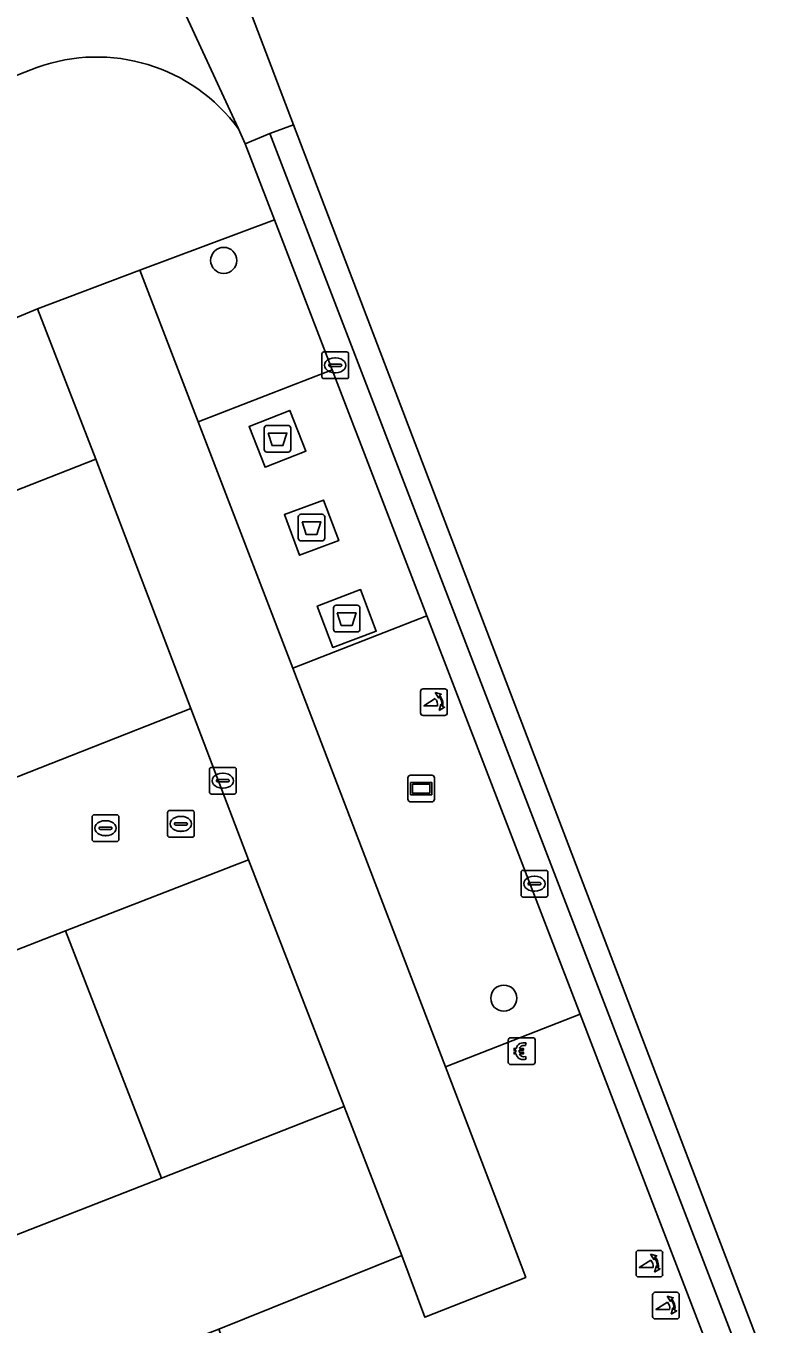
# Model space of a CAD drawing. Extents: x 160377 to 161131, y 383938 to 384853.
# Drawn here: x 160879.11 to 160907.04, y 384709.69 to 384758.28 of the extents above; entities that cross this region are included whole.
import ezdxf

# ---------------------------------------------------------------- set-up
doc = ezdxf.new("R2010")
doc.units = 0
for name, color, linetype in [('IMGEO_Afval_apart_plaats', 7, 'Continuous'), ('IMGEO_Betaalautomaat', 7, 'Continuous'), ('IMGEO_Boom', 7, 'Continuous'), ('IMGEO_Fietspad_gesloten', 7, 'Continuous'), ('IMGEO_Fietspad_open', 7, 'Continuous'), ('IMGEO_Kolk', 7, 'Continuous'), ('IMGEO_Parkeervlak_open', 7, 'Continuous'), ('IMGEO_Poller', 7, 'Continuous'), ('IMGEO_Reclamebord', 7, 'Continuous'), ('IMGEO_Rijbaan_lokaal_gesloten', 7, 'Continuous'), ('IMGEO_Rijbaan_lokaal_open', 7, 'Continuous'), ('IMGEO_Rioolput', 7, 'Continuous'), ('IMGEO_Verkeerseiland_open', 7, 'Continuous'), ('IMGEO_Voetpad_gesloten', 7, 'Continuous'), ('IMGEO_Voetpad_open', 7, 'Continuous')]:
    doc.layers.add(name, color=color, linetype=linetype)

msp = doc.modelspace()

# ---------------------------------------------------------------- linework, layer by layer
at = {"layer": 'IMGEO_Afval_apart_plaats'}
for p, q in [((160888.035, 384742.423), (160888.035, 384743.223)), ((160888.035, 384743.223), (160888.035, 384742.423)), ((160888.135, 384743.323), (160888.925, 384743.323)), ((160888.925, 384743.323), (160888.135, 384743.323)), ((160889.025, 384743.223), (160889.025, 384742.423)), ((160889.025, 384742.423), (160889.025, 384743.223)), ((160888.925, 384742.323), (160888.135, 384742.323)), ((160888.135, 384742.323), (160888.925, 384742.323)), ((160889.308, 384739.099), (160889.308, 384739.899)), ((160889.308, 384739.899), (160889.308, 384739.099)), ((160889.408, 384739.999), (160890.198, 384739.999)), ((160890.198, 384739.999), (160889.408, 384739.999)), ((160890.298, 384739.899), (160890.298, 384739.099)), ((160890.298, 384739.099), (160890.298, 384739.899)), ((160890.198, 384738.999), (160889.408, 384738.999)), ((160889.408, 384738.999), (160890.198, 384738.999)), ((160890.625, 384735.693), (160890.625, 384736.493)), ((160890.625, 384736.493), (160890.625, 384735.693)), ((160890.725, 384736.593), (160891.515, 384736.593)), ((160891.515, 384736.593), (160890.725, 384736.593)), ((160891.615, 384736.493), (160891.615, 384735.693)), ((160891.615, 384735.693), (160891.615, 384736.493)), ((160891.515, 384735.593), (160890.725, 384735.593)), ((160890.725, 384735.593), (160891.515, 384735.593))]:
    msp.add_line(p, q, dxfattribs=at)
for points in [[(160888.178, 384743.037), (160888.882, 384743.037), (160888.733, 384742.567), (160888.327, 384742.567), (160888.178, 384743.037)], [(160889.451, 384739.713), (160890.155, 384739.713), (160890.006, 384739.243), (160889.6, 384739.243), (160889.451, 384739.713)], [(160890.768, 384736.307), (160891.472, 384736.307), (160891.323, 384735.837), (160890.917, 384735.837), (160890.768, 384736.307)]]:
    msp.add_lwpolyline(points, dxfattribs=at)
for centre, start, end in [((160888.135, 384743.223), 90, 180), ((160888.135, 384743.223), 90, 180), ((160888.925, 384743.223), 0, 90), ((160888.925, 384743.223), 360, 90), ((160888.135, 384742.423), 180, 270), ((160888.135, 384742.423), 180, 270), ((160888.925, 384742.423), 270, 0), ((160888.925, 384742.423), 270, 0), ((160889.408, 384739.899), 90, 180), ((160889.408, 384739.899), 90, 180), ((160890.198, 384739.899), 0, 90), ((160890.198, 384739.899), 360, 90), ((160889.408, 384739.099), 180, 270), ((160889.408, 384739.099), 180, 270), ((160890.198, 384739.099), 270, 0), ((160890.198, 384739.099), 270, 0), ((160890.725, 384736.493), 90, 180), ((160890.725, 384736.493), 90, 180), ((160891.515, 384736.493), 0, 90), ((160891.515, 384736.493), 360, 90), ((160890.725, 384735.693), 180, 270), ((160890.725, 384735.693), 180, 270), ((160891.515, 384735.693), 270, 0), ((160891.515, 384735.693), 270, 0)]:
    msp.add_arc(centre, 0.1, start, end, dxfattribs=at)
at = {"layer": 'IMGEO_Betaalautomaat'}
for p, q in [((160897.171, 384719.477), (160897.171, 384720.318)), ((160897.171, 384720.318), (160897.171, 384719.477)), ((160897.246, 384720.401), (160898.087, 384720.401)), ((160898.087, 384720.401), (160897.246, 384720.401)), ((160898.17, 384720.327), (160898.17, 384719.486)), ((160898.17, 384719.486), (160898.17, 384720.327)), ((160897.454, 384719.865), (160897.454, 384719.933)), ((160897.575, 384719.933), (160897.575, 384719.865)), ((160897.833, 384720.206), (160897.816, 384720.106)), ((160898.096, 384719.402), (160897.255, 384719.402)), ((160897.255, 384719.402), (160898.096, 384719.402)), ((160897.82, 384719.7), (160897.842, 384719.613))]:
    msp.add_line(p, q, dxfattribs=at)
for points in [[(160897.454, 384719.933), (160897.385, 384719.933), (160897.385, 384720.002), (160897.464, 384720.002)], [(160897.459, 384719.796), (160897.385, 384719.796), (160897.385, 384719.865), (160897.454, 384719.865)], [(160897.586, 384720.002), (160897.733, 384720.002), (160897.733, 384719.933), (160897.575, 384719.933)], [(160897.575, 384719.865), (160897.733, 384719.865), (160897.733, 384719.796), (160897.589, 384719.796)]]:
    msp.add_lwpolyline(points, dxfattribs=at)
for centre, radius, start, end in [((160897.249, 384720.324), 0.0779, 92.4484, 184.2845), ((160897.249, 384720.324), 0.0779, 92.4484, 184.2845), ((160898.093, 384720.324), 0.0779, 2.4484, 94.2845), ((160898.093, 384720.324), 0.0779, 2.4484, 94.2845), ((160897.72, 384719.851), 0.267, 191.8096, 297.0389), ((160897.747, 384719.926), 0.293, 73.014, 165.0139), ((160897.753, 384719.939), 0.179, 69.3236, 159.5683), ((160897.753, 384719.866), 0.179, 202.7625, 291.8693), ((160897.249, 384719.48), 0.0779, 182.4484, 274.2845), ((160897.249, 384719.48), 0.0779, 182.4484, 274.2845), ((160898.093, 384719.48), 0.0779, 272.4484, 4.2845), ((160898.093, 384719.48), 0.0779, 272.4484, 4.2845)]:
    msp.add_arc(centre, radius, start, end, dxfattribs=at)
at = {"layer": 'IMGEO_Boom'}
for centre in [(160886.515, 384749.501), (160897.002, 384721.884)]:
    msp.add_circle(centre, 0.489, dxfattribs=at)
at = {"layer": 'IMGEO_Fietspad_gesloten'}
msp.add_lwpolyline([(160977.866, 384562.895), (160969.346, 384573.161), (160951.015, 384592.51), (160889.132, 384754.582), (160888.245, 384754.249), (160948.219, 384598.313)], dxfattribs=at)
at = {"layer": 'IMGEO_Fietspad_open'}
msp.add_lwpolyline([(160948.219, 384598.313), (160888.245, 384754.249), (160887.323, 384753.87), (160888.42, 384751.017), (160890.581, 384745.399), (160894.122, 384736.194), (160899.858, 384721.283), (160905.595, 384706.367), (160907.782, 384700.682), (160911.334, 384691.448), (160913.497, 384685.826), (160917.046, 384676.598), (160919.235, 384670.908), (160928.531, 384646.743), (160930.709, 384641.081), (160934.433, 384631.398), (160936.599, 384625.768), (160945.657, 384602.22), (160946.828, 384599.177), (160948.369, 384595.388)], dxfattribs=at)
at = {"layer": 'IMGEO_Kolk'}
for p, q in [((160890.266, 384746.075), (160891.118, 384746.075)), ((160890.191, 384745.149), (160890.191, 384746.001)), ((160890.45, 384745.569), (160890.45, 384745.581)), ((160890.888, 384745.532), (160890.49, 384745.532)), ((160890.493, 384745.618), (160890.891, 384745.618)), ((160890.679, 384745.855), (160890.704, 384745.855)), ((160890.934, 384745.581), (160890.934, 384745.569)), ((160891.192, 384746.001), (160891.192, 384745.149)), ((160891.118, 384745.075), (160890.266, 384745.075)), ((160890.702, 384745.295), (160890.677, 384745.295)), ((160886.057, 384730.523), (160886.909, 384730.523)), ((160885.982, 384729.597), (160885.982, 384730.449)), ((160886.241, 384730.017), (160886.241, 384730.029)), ((160886.679, 384729.98), (160886.281, 384729.98)), ((160886.284, 384730.066), (160886.682, 384730.066)), ((160886.47, 384730.303), (160886.495, 384730.303)), ((160886.725, 384730.029), (160886.725, 384730.017)), ((160886.983, 384730.449), (160886.983, 384729.597)), ((160886.909, 384729.523), (160886.057, 384729.523)), ((160886.493, 384729.743), (160886.468, 384729.743)), ((160881.588, 384727.821), (160881.588, 384728.673)), ((160881.663, 384728.747), (160882.515, 384728.747)), ((160882.076, 384728.527), (160882.101, 384728.527)), ((160882.589, 384728.673), (160882.589, 384727.821)), ((160881.847, 384728.241), (160881.847, 384728.253)), ((160882.285, 384728.204), (160881.887, 384728.204)), ((160881.89, 384728.29), (160882.288, 384728.29)), ((160882.331, 384728.253), (160882.331, 384728.241)), ((160882.515, 384727.747), (160881.663, 384727.747)), ((160882.099, 384727.967), (160882.074, 384727.967)), ((160897.649, 384725.743), (160897.649, 384726.595)), ((160897.724, 384726.669), (160898.576, 384726.669)), ((160898.65, 384726.595), (160898.65, 384725.743)), ((160897.908, 384726.163), (160897.908, 384726.175)), ((160898.346, 384726.126), (160897.948, 384726.126)), ((160897.951, 384726.212), (160898.349, 384726.212)), ((160898.137, 384726.449), (160898.162, 384726.449)), ((160898.392, 384726.175), (160898.392, 384726.163)), ((160898.576, 384725.669), (160897.724, 384725.669)), ((160898.16, 384725.889), (160898.135, 384725.889))]:
    msp.add_line(p, q, dxfattribs=at)
for points in [[(160890.266, 384746.075), (160891.118, 384746.075)], [(160890.191, 384745.149), (160890.191, 384746.001)], [(160891.192, 384746.001), (160891.192, 384745.149)], [(160891.118, 384745.075), (160890.266, 384745.075)], [(160886.057, 384730.523), (160886.909, 384730.523)], [(160885.982, 384729.597), (160885.982, 384730.449)], [(160886.983, 384730.449), (160886.983, 384729.597)], [(160886.909, 384729.523), (160886.057, 384729.523)], [(160881.588, 384727.821), (160881.588, 384728.673)], [(160881.663, 384728.747), (160882.515, 384728.747)], [(160882.589, 384728.673), (160882.589, 384727.821)], [(160882.515, 384727.747), (160881.663, 384727.747)], [(160897.649, 384725.743), (160897.649, 384726.595)], [(160897.724, 384726.669), (160898.576, 384726.669)], [(160898.65, 384726.595), (160898.65, 384725.743)], [(160898.576, 384725.669), (160897.724, 384725.669)]]:
    msp.add_lwpolyline(points, dxfattribs=at)
for centre, radius, start, end in [((160890.268, 384745.999), 0.0765, 91.552, 178.448), ((160890.268, 384745.999), 0.0765, 91.552, 178.448), ((160891.116, 384745.999), 0.0765, 1.552, 88.448), ((160891.116, 384745.999), 0.0765, 1.552, 88.448), ((160890.49, 384745.578), 0.0403, 85.8775, 175.7526), ((160890.487, 384745.568), 0.0366, 178.938, 274.7102), ((160890.891, 384745.575), 0.043, 264.8664, 352.4533), ((160890.895, 384745.58), 0.0386, 1.7309, 96.639), ((160890.268, 384745.151), 0.0765, 181.552, 268.448), ((160890.268, 384745.151), 0.0765, 181.552, 268.448), ((160891.116, 384745.151), 0.0765, 271.552, 358.448), ((160891.116, 384745.151), 0.0765, 271.552, 358.448), ((160886.059, 384730.447), 0.0765, 91.552, 178.448), ((160886.059, 384730.447), 0.0765, 91.552, 178.448), ((160886.907, 384730.447), 0.0765, 1.552, 88.448), ((160886.907, 384730.447), 0.0765, 1.552, 88.448), ((160886.281, 384730.026), 0.0403, 85.8775, 175.7526), ((160886.278, 384730.016), 0.0366, 178.938, 274.7102), ((160886.682, 384730.023), 0.043, 264.8664, 352.4533), ((160886.686, 384730.028), 0.0386, 1.7309, 96.639), ((160886.059, 384729.599), 0.0765, 181.552, 268.448), ((160886.059, 384729.599), 0.0765, 181.552, 268.448), ((160886.907, 384729.599), 0.0765, 271.552, 358.448), ((160886.907, 384729.599), 0.0765, 271.552, 358.448), ((160881.665, 384728.671), 0.0765, 91.552, 178.448), ((160881.665, 384728.671), 0.0765, 91.552, 178.448), ((160882.513, 384728.671), 0.0765, 1.552, 88.448), ((160882.513, 384728.671), 0.0765, 1.552, 88.448), ((160881.887, 384728.25), 0.0403, 85.8775, 175.7526), ((160881.884, 384728.24), 0.0366, 178.938, 274.7102), ((160882.288, 384728.247), 0.043, 264.8664, 352.4533), ((160882.292, 384728.252), 0.0386, 1.7309, 96.639), ((160881.665, 384727.823), 0.0765, 181.552, 268.448), ((160881.665, 384727.823), 0.0765, 181.552, 268.448), ((160882.513, 384727.823), 0.0765, 271.552, 358.448), ((160882.513, 384727.823), 0.0765, 271.552, 358.448), ((160897.726, 384726.593), 0.0765, 91.552, 178.448), ((160897.726, 384726.593), 0.0765, 91.552, 178.448), ((160898.574, 384726.593), 0.0765, 1.552, 88.448), ((160898.574, 384726.593), 0.0765, 1.552, 88.448), ((160897.948, 384726.172), 0.0403, 85.8775, 175.7526), ((160897.945, 384726.162), 0.0366, 178.938, 274.7102), ((160898.349, 384726.169), 0.043, 264.8664, 352.4533), ((160898.353, 384726.174), 0.0386, 1.7309, 96.639), ((160897.726, 384725.745), 0.0765, 181.552, 268.448), ((160897.726, 384725.745), 0.0765, 181.552, 268.448), ((160898.574, 384725.745), 0.0765, 271.552, 358.448), ((160898.574, 384725.745), 0.0765, 271.552, 358.448)]:
    msp.add_arc(centre, radius, start, end, dxfattribs=at)
for centre, major_axis, ratio, start_param, end_param in [((160890.678, 384745.575), (-0.387, 0.002), 0.722429, 4.712389, 7.853982), ((160890.703, 384745.575), (-0.39, 0.002), 0.717154, 1.570796, 4.712389), ((160886.469, 384730.023), (-0.387, 0.002), 0.722429, 4.712389, 7.853982), ((160886.494, 384730.023), (-0.39, 0.002), 0.717154, 1.570796, 4.712389), ((160882.075, 384728.247), (-0.387, 0.002), 0.722429, 4.712389, 7.853982), ((160882.1, 384728.247), (-0.39, 0.002), 0.717154, 1.570796, 4.712389), ((160898.136, 384726.169), (-0.387, 0.002), 0.722429, 4.712389, 7.853982), ((160898.161, 384726.169), (-0.39, 0.002), 0.717154, 1.570796, 4.712389)]:
    msp.add_ellipse(centre, major_axis=major_axis, ratio=ratio, start_param=start_param, end_param=end_param, dxfattribs=at)
at = {"layer": 'IMGEO_Parkeervlak_open'}
for points in [[(160889.097, 384734.237), (160885.557, 384743.454), (160883.372, 384749.141), (160879.537, 384747.693), (160881.728, 384742.064), (160885.283, 384732.732), (160887.442, 384727.066), (160891.031, 384717.823), (160893.19, 384712.246), (160894.049, 384709.94), (160897.821, 384711.433), (160896.992, 384713.635), (160894.818, 384719.308)], [(160838.999, 384697.485), (160884.187, 384715.141), (160880.591, 384724.4), (160833.184, 384705.883), (160834.8, 384701.574), (160837.049, 384702.497)]]:
    msp.add_lwpolyline(points, close=True, dxfattribs=at)
at = {"layer": 'IMGEO_Poller'}
for p, q in [((160894.788, 384733.465), (160893.98, 384733.465)), ((160894.788, 384733.465), (160893.98, 384733.465)), ((160893.886, 384733.37), (160893.886, 384732.563)), ((160893.886, 384733.37), (160893.886, 384732.563)), ((160894.882, 384732.563), (160894.882, 384733.37)), ((160894.882, 384732.563), (160894.882, 384733.37)), ((160893.98, 384732.468), (160894.788, 384732.468)), ((160893.98, 384732.468), (160894.788, 384732.468)), ((160901.953, 384712.349), (160901.953, 384711.542)), ((160901.953, 384712.349), (160901.953, 384711.542)), ((160902.855, 384712.444), (160902.047, 384712.444)), ((160902.855, 384712.444), (160902.047, 384712.444)), ((160902.949, 384711.542), (160902.949, 384712.349)), ((160902.949, 384711.542), (160902.949, 384712.349)), ((160902.047, 384711.447), (160902.855, 384711.447)), ((160902.047, 384711.447), (160902.855, 384711.447)), ((160902.575, 384710.778), (160902.575, 384709.971)), ((160902.575, 384710.778), (160902.575, 384709.971)), ((160903.477, 384710.873), (160902.669, 384710.873)), ((160903.477, 384710.873), (160902.669, 384710.873)), ((160903.571, 384709.971), (160903.571, 384710.778)), ((160903.571, 384709.971), (160903.571, 384710.778)), ((160902.669, 384709.876), (160903.477, 384709.876)), ((160902.669, 384709.876), (160903.477, 384709.876))]:
    msp.add_line(p, q, dxfattribs=at)
for points in [[(160894.521, 384732.821), (160894.008, 384732.821), (160894.438, 384733.096)], [(160894.565, 384733.194), (160894.553, 384733.121), (160894.428, 384733.326)], [(160894.428, 384733.326), (160894.659, 384733.26), (160894.588, 384733.228)], [(160894.581, 384732.649), (160894.647, 384732.88), (160894.677, 384732.812)], [(160894.713, 384732.785), (160894.785, 384732.774), (160894.581, 384732.649)], [(160902.588, 384711.8), (160902.075, 384711.8), (160902.505, 384712.075)], [(160902.632, 384712.173), (160902.62, 384712.1), (160902.495, 384712.305)], [(160902.495, 384712.305), (160902.726, 384712.239), (160902.655, 384712.207)], [(160902.648, 384711.628), (160902.714, 384711.859), (160902.744, 384711.791)], [(160902.78, 384711.764), (160902.852, 384711.753), (160902.648, 384711.628)], [(160903.254, 384710.602), (160903.242, 384710.529), (160903.117, 384710.734)], [(160903.117, 384710.734), (160903.348, 384710.668), (160903.277, 384710.636)], [(160903.21, 384710.229), (160902.697, 384710.229), (160903.127, 384710.504)], [(160903.27, 384710.057), (160903.336, 384710.288), (160903.366, 384710.22)], [(160903.402, 384710.193), (160903.474, 384710.182), (160903.27, 384710.057)]]:
    msp.add_lwpolyline(points, dxfattribs=at)
for centre, radius, start, end in [((160893.98, 384733.37), 0.0946, 90, 180), ((160893.98, 384733.37), 0.0946, 90, 180), ((160894.788, 384733.37), 0.0946, 0, 90), ((160894.788, 384733.37), 0.0946, 0, 90), ((160894.193, 384732.871), 0.332, 351.3247, 42.4854), ((160894.207, 384732.881), 0.476, 351.7527, 41.1691), ((160894.207, 384732.881), 0.516, 349.3569, 42.2912), ((160893.98, 384732.563), 0.0946, 180, 270), ((160893.98, 384732.563), 0.0946, 180, 270), ((160894.788, 384732.563), 0.0946, 270, 0), ((160894.788, 384732.563), 0.0946, 270, 0), ((160902.047, 384712.349), 0.0946, 90, 180), ((160902.047, 384712.349), 0.0946, 90, 180), ((160902.26, 384711.85), 0.332, 351.3247, 42.4854), ((160902.274, 384711.86), 0.476, 351.7527, 41.1691), ((160902.274, 384711.86), 0.516, 349.3569, 42.2912), ((160902.855, 384712.349), 0.0946, 0, 90), ((160902.855, 384712.349), 0.0946, 0, 90), ((160902.047, 384711.542), 0.0946, 180, 270), ((160902.047, 384711.542), 0.0946, 180, 270), ((160902.855, 384711.542), 0.0946, 270, 0), ((160902.855, 384711.542), 0.0946, 270, 0), ((160902.669, 384710.778), 0.0946, 90, 180), ((160902.669, 384710.778), 0.0946, 90, 180), ((160902.896, 384710.289), 0.476, 351.7527, 41.1691), ((160902.896, 384710.289), 0.516, 349.3569, 42.2912), ((160903.477, 384710.778), 0.0946, 0, 90), ((160903.477, 384710.778), 0.0946, 0, 90), ((160902.882, 384710.279), 0.332, 351.3247, 42.4854), ((160902.669, 384709.971), 0.0946, 180, 270), ((160902.669, 384709.971), 0.0946, 180, 270), ((160903.477, 384709.971), 0.0946, 270, 0), ((160903.477, 384709.971), 0.0946, 270, 0)]:
    msp.add_arc(centre, radius, start, end, dxfattribs=at)
at = {"layer": 'IMGEO_Reclamebord'}
for p, q in [((160893.413, 384729.331), (160893.413, 384730.131)), ((160893.413, 384730.131), (160893.413, 384729.331)), ((160893.513, 384730.231), (160894.303, 384730.231)), ((160894.303, 384730.231), (160893.513, 384730.231)), ((160894.403, 384730.131), (160894.403, 384729.331)), ((160894.403, 384729.331), (160894.403, 384730.131)), ((160894.303, 384729.231), (160893.513, 384729.231)), ((160893.513, 384729.231), (160894.303, 384729.231))]:
    msp.add_line(p, q, dxfattribs=at)
for points in [[(160893.514, 384729.963), (160894.302, 384729.963), (160894.302, 384729.499), (160893.514, 384729.499), (160893.514, 384729.963)], [(160893.579, 384729.898), (160893.579, 384729.564), (160894.237, 384729.564), (160894.237, 384729.898), (160893.579, 384729.898)]]:
    msp.add_lwpolyline(points, dxfattribs=at)
for centre, start, end in [((160893.513, 384730.131), 90, 180), ((160893.513, 384730.131), 90, 180), ((160894.303, 384730.131), 0, 90), ((160894.303, 384730.131), 360, 90), ((160893.513, 384729.331), 180, 270), ((160893.513, 384729.331), 180, 270), ((160894.303, 384729.331), 270, 0), ((160894.303, 384729.331), 270, 0)]:
    msp.add_arc(centre, 0.1, start, end, dxfattribs=at)
at = {"layer": 'IMGEO_Rijbaan_lokaal_gesloten'}
msp.add_lwpolyline([(160864, 384807.093), (160866.161, 384802.326), (160878.709, 384772.506), (160879.235, 384771.364), (160887.066, 384754.425), (160887.323, 384753.87), (160888.245, 384754.249), (160889.132, 384754.582), (160887.597, 384758.602), (160886.966, 384760.496)], dxfattribs=at)
at = {"layer": 'IMGEO_Rijbaan_lokaal_open'}
for points in [[(160887.066, 384754.425), (160879.235, 384771.364)], [(160824.465, 384735.292), (160839.837, 384741.274), (160847.52, 384744.264), (160879.523, 384756.719)], [(160874.848, 384739.37), (160881.728, 384742.064), (160879.537, 384747.693), (160877.221, 384746.723), (160850.541, 384736.296), (160845.161, 384734.231), (160842.882, 384733.356), (160819.915, 384724.378), (160809.621, 384720.435)]]:
    msp.add_lwpolyline(points, dxfattribs=at)
for points in [[(160880.591, 384724.4), (160887.442, 384727.066), (160885.283, 384732.732), (160878.411, 384730.02), (160826.499, 384709.757), (160824.191, 384708.865), (160820.786, 384707.548), (160826.013, 384703.108), (160833.184, 384705.883)], [(160891.031, 384717.823), (160884.187, 384715.141), (160838.999, 384697.485), (160834.611, 384695.805), (160839.867, 384691.302), (160848.096, 384694.55), (160874.435, 384704.908), (160886.327, 384709.494), (160893.19, 384712.246)]]:
    msp.add_lwpolyline(points, close=True, dxfattribs=at)
msp.add_arc((160881.77, 384750.558), 6.558, 36.1346, 110.034, dxfattribs=at)
at = {"layer": 'IMGEO_Rioolput'}
for p, q in [((160884.41, 384727.983), (160884.41, 384728.835)), ((160884.485, 384728.909), (160885.337, 384728.909)), ((160884.898, 384728.689), (160884.923, 384728.689)), ((160885.411, 384728.835), (160885.411, 384727.983)), ((160884.669, 384728.403), (160884.669, 384728.415)), ((160885.107, 384728.366), (160884.709, 384728.366)), ((160884.712, 384728.452), (160885.11, 384728.452)), ((160884.921, 384728.129), (160884.896, 384728.129)), ((160885.153, 384728.415), (160885.153, 384728.403)), ((160885.337, 384727.909), (160884.485, 384727.909))]:
    msp.add_line(p, q, dxfattribs=at)
for points in [[(160884.41, 384727.983), (160884.41, 384728.835)], [(160884.485, 384728.909), (160885.337, 384728.909)], [(160885.411, 384728.835), (160885.411, 384727.983)], [(160885.337, 384727.909), (160884.485, 384727.909)]]:
    msp.add_lwpolyline(points, dxfattribs=at)
for centre, radius, start, end in [((160884.487, 384728.833), 0.0765, 91.552, 178.448), ((160884.487, 384728.833), 0.0765, 91.552, 178.448), ((160885.335, 384728.833), 0.0765, 1.552, 88.448), ((160885.335, 384728.833), 0.0765, 1.552, 88.448), ((160884.709, 384728.412), 0.0403, 85.8775, 175.7526), ((160884.706, 384728.402), 0.0366, 178.938, 274.7102), ((160885.11, 384728.409), 0.043, 264.8664, 352.4533), ((160885.114, 384728.414), 0.0386, 1.7309, 96.639), ((160884.487, 384727.985), 0.0765, 181.552, 268.448), ((160884.487, 384727.985), 0.0765, 181.552, 268.448), ((160885.335, 384727.985), 0.0765, 271.552, 358.448), ((160885.335, 384727.985), 0.0765, 271.552, 358.448)]:
    msp.add_arc(centre, radius, start, end, dxfattribs=at)
for centre, major_axis, ratio, start_param, end_param in [((160884.897, 384728.409), (-0.387, 0.002), 0.722429, 4.712389, 7.853982), ((160884.922, 384728.409), (-0.39, 0.002), 0.717154, 1.570796, 4.712389)]:
    msp.add_ellipse(centre, major_axis=major_axis, ratio=ratio, start_param=start_param, end_param=end_param, dxfattribs=at)
at = {"layer": 'IMGEO_Verkeerseiland_open'}
msp.add_lwpolyline([(160879.523, 384756.719), (160847.52, 384744.264), (160848.912, 384740.593), (160875.625, 384751.073), (160877.221, 384746.723), (160879.537, 384747.693), (160883.372, 384749.141), (160888.42, 384751.017), (160887.323, 384753.87), (160887.066, 384754.425)], dxfattribs=at)
for points in [[(160888.42, 384751.017), (160883.372, 384749.141), (160885.557, 384743.454), (160890.581, 384745.399)], [(160881.728, 384742.064), (160874.848, 384739.37), (160878.411, 384730.02), (160885.283, 384732.732)], [(160894.122, 384736.194), (160889.097, 384734.237), (160894.818, 384719.308), (160899.858, 384721.283)], [(160891.031, 384717.823), (160887.442, 384727.066), (160880.591, 384724.4), (160884.187, 384715.141)], [(160899.858, 384721.283), (160894.818, 384719.308), (160896.992, 384713.635), (160897.821, 384711.433), (160894.049, 384709.94), (160893.19, 384712.246), (160886.327, 384709.494), (160889.921, 384700.24), (160896.741, 384702.933), (160895.287, 384706.737), (160899.044, 384708.195), (160900.519, 384704.382), (160905.595, 384706.367)]]:
    msp.add_lwpolyline(points, close=True, dxfattribs=at)
msp.add_arc((160881.77, 384750.558), 6.558, 36.1346, 110.034, dxfattribs=at)
at = {"layer": 'IMGEO_Voetpad_gesloten'}
for points in [[(160888.993, 384743.886), (160887.467, 384743.287), (160888.067, 384741.76), (160889.593, 384742.359)], [(160890.252, 384740.532), (160888.785, 384739.984), (160889.353, 384738.465), (160890.82, 384739.013)], [(160891.641, 384737.176), (160890.015, 384736.563), (160890.6, 384735.011), (160892.226, 384735.624)]]:
    msp.add_lwpolyline(points, close=True, dxfattribs=at)
at = {"layer": 'IMGEO_Voetpad_open'}
for points in [[(160890.581, 384745.399), (160885.557, 384743.454), (160889.097, 384734.237), (160894.122, 384736.194)], [(160888.067, 384741.76), (160887.467, 384743.287), (160888.993, 384743.886), (160889.593, 384742.359)], [(160889.353, 384738.465), (160888.785, 384739.984), (160890.252, 384740.532), (160890.82, 384739.013)], [(160890.6, 384735.011), (160890.015, 384736.563), (160891.641, 384737.176), (160892.226, 384735.624)]]:
    msp.add_lwpolyline(points, close=True, dxfattribs=at)

doc.saveas('drawing.dxf')
